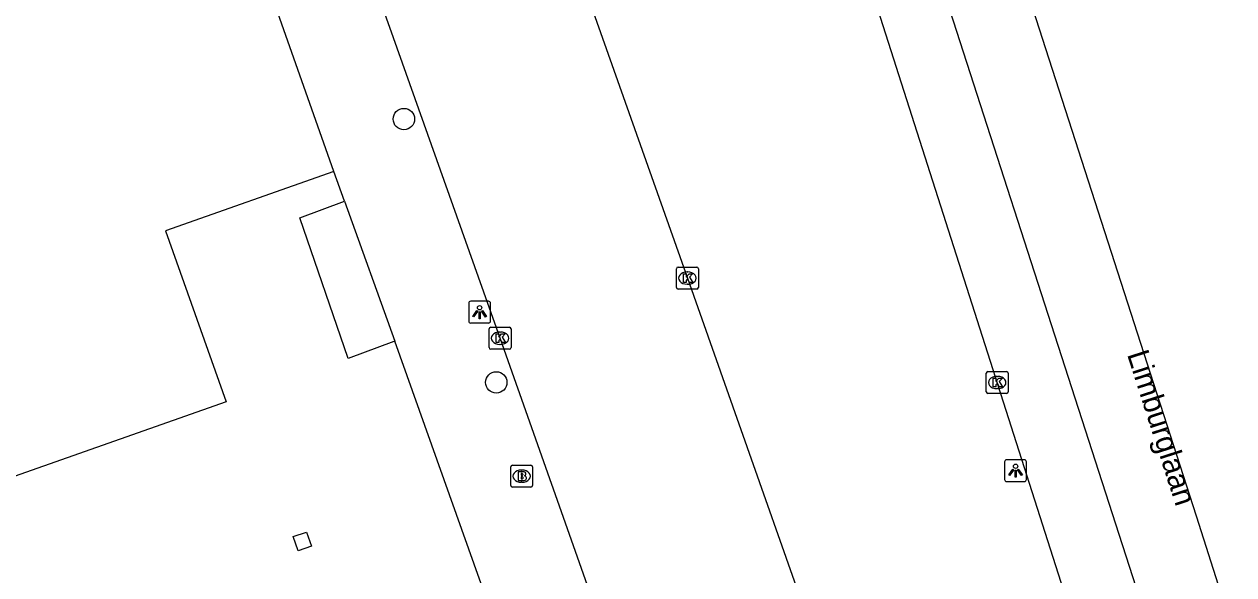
# Model space of a CAD drawing. Extents: x 157692 to 159670, y 381454 to 383289.
# Drawn here: x 159483.1 to 159538.4, y 382871.4 to 382896.6 of the extents above; entities that cross this region are included whole.
import ezdxf

# ---------------------------------------------------------------- set-up
doc = ezdxf.new("R2010")
doc.units = 0
for name, color, linetype in [('IMGEO_Boom', 7, 'Continuous'), ('IMGEO_Brandkraan', 7, 'Continuous'), ('IMGEO_Kolk', 7, 'Continuous'), ('IMGEO_Lichtpunt', 7, 'Continuous'), ('IMGEO_Openbare_ruimte_label', 7, 'Continuous'), ('IMGEO_Pand', 7, 'Continuous'), ('IMGEO_Rijbaan_lokaal_open', 7, 'Continuous'), ('IMGEO_Rijbaan_regionaal_gesloten', 7, 'Continuous'), ('IMGEO_Voetpad_open', 7, 'Continuous')]:
    doc.layers.add(name, color=color, linetype=linetype)

msp = doc.modelspace()

# ---------------------------------------------------------------- linework, layer by layer
at = {"layer": 'IMGEO_Boom'}
for centre in [(159500.469, 382892.219), (159504.693, 382880.182)]:
    msp.add_circle(centre, 0.489, dxfattribs=at)
at = {"layer": 'IMGEO_Brandkraan'}
for p, q in [((159505.353, 382875.472), (159505.353, 382876.324)), ((159505.428, 382876.398), (159506.28, 382876.398)), ((159505.841, 382876.178), (159505.866, 382876.178)), ((159506.354, 382876.324), (159506.354, 382875.472)), ((159505.864, 382875.618), (159505.839, 382875.618)), ((159506.28, 382875.398), (159505.428, 382875.398))]:
    msp.add_line(p, q, dxfattribs=at)
for points in [[(159505.353, 382875.472), (159505.353, 382876.324)], [(159505.428, 382876.398), (159506.28, 382876.398)], [(159505.701, 382876.098), (159505.701, 382875.698), (159505.914, 382875.698)], [(159505.932, 382876.098), (159505.701, 382876.098)], [(159505.88, 382876.017), (159505.826, 382876.017), (159505.826, 382875.941)], [(159506.354, 382876.324), (159506.354, 382875.472)], [(159505.826, 382875.941), (159505.879, 382875.941)], [(159505.888, 382875.865), (159505.826, 382875.865), (159505.826, 382875.784)], [(159505.826, 382875.784), (159505.888, 382875.784)], [(159506.28, 382875.398), (159505.428, 382875.398)]]:
    msp.add_lwpolyline(points, dxfattribs=at)
for centre, radius, start, end in [((159505.43, 382876.322), 0.0765, 91.552, 178.448), ((159505.43, 382876.322), 0.0765, 91.552, 178.448), ((159505.881, 382875.979), 0.0379, 267.8285, 90.9355), ((159505.936, 382875.953), 0.145, 59.4692, 91.5367), ((159505.961, 382876), 0.0922, 285.5137, 58.1501), ((159506.278, 382876.322), 0.0765, 1.552, 88.448), ((159506.278, 382876.322), 0.0765, 1.552, 88.448), ((159505.43, 382875.474), 0.0765, 181.552, 268.448), ((159505.43, 382875.474), 0.0765, 181.552, 268.448), ((159505.889, 382875.824), 0.0404, 269.8759, 90.5077), ((159505.92, 382875.949), 0.251, 268.6676, 293.5347), ((159505.966, 382875.808), 0.105, 301.3115, 78.989), ((159506.278, 382875.474), 0.0765, 271.552, 358.448), ((159506.278, 382875.474), 0.0765, 271.552, 358.448)]:
    msp.add_arc(centre, radius, start, end, dxfattribs=at)
for centre, major_axis, ratio, start_param, end_param in [((159505.84, 382875.898), (-0.387, 0.002), 0.722429, 4.712389, 7.853982), ((159505.865, 382875.898), (-0.39, 0.002), 0.717154, 1.570796, 4.712389)]:
    msp.add_ellipse(centre, major_axis=major_axis, ratio=ratio, start_param=start_param, end_param=end_param, dxfattribs=at)
at = {"layer": 'IMGEO_Kolk'}
for p, q in [((159512.931, 382884.525), (159512.931, 382885.377)), ((159513.006, 382885.451), (159513.858, 382885.451)), ((159513.932, 382885.377), (159513.932, 382884.525)), ((159513.419, 382885.231), (159513.444, 382885.231)), ((159513.858, 382884.451), (159513.006, 382884.451)), ((159513.442, 382884.671), (159513.417, 382884.671)), ((159504.366, 382881.777), (159504.366, 382882.629)), ((159504.441, 382882.703), (159505.293, 382882.703)), ((159505.367, 382882.629), (159505.367, 382881.777)), ((159504.854, 382882.483), (159504.879, 382882.483)), ((159505.293, 382881.703), (159504.441, 382881.703)), ((159504.877, 382881.923), (159504.852, 382881.923)), ((159527.093, 382879.752), (159527.093, 382880.604)), ((159527.168, 382880.678), (159528.02, 382880.678)), ((159527.581, 382880.458), (159527.606, 382880.458)), ((159528.094, 382880.604), (159528.094, 382879.752)), ((159527.604, 382879.898), (159527.579, 382879.898)), ((159528.02, 382879.678), (159527.168, 382879.678))]:
    msp.add_line(p, q, dxfattribs=at)
for points in [[(159512.931, 382884.525), (159512.931, 382885.377)], [(159513.006, 382885.451), (159513.858, 382885.451)], [(159513.932, 382885.377), (159513.932, 382884.525)], [(159513.252, 382885.151), (159513.375, 382885.151), (159513.375, 382885), (159513.505, 382885.151), (159513.669, 382885.151), (159513.523, 382885), (159513.676, 382884.751), (159513.524, 382884.751), (159513.439, 382884.915), (159513.375, 382884.848), (159513.375, 382884.751), (159513.252, 382884.751), (159513.252, 382885.151)], [(159513.858, 382884.451), (159513.006, 382884.451)], [(159504.366, 382881.777), (159504.366, 382882.629)], [(159504.441, 382882.703), (159505.293, 382882.703)], [(159505.367, 382882.629), (159505.367, 382881.777)], [(159504.687, 382882.403), (159504.81, 382882.403), (159504.81, 382882.252), (159504.94, 382882.403), (159505.104, 382882.403), (159504.958, 382882.252), (159505.111, 382882.003), (159504.959, 382882.003), (159504.874, 382882.167), (159504.81, 382882.1), (159504.81, 382882.003), (159504.687, 382882.003), (159504.687, 382882.403)], [(159505.293, 382881.703), (159504.441, 382881.703)], [(159527.093, 382879.752), (159527.093, 382880.604)], [(159527.168, 382880.678), (159528.02, 382880.678)], [(159528.094, 382880.604), (159528.094, 382879.752)], [(159527.414, 382880.378), (159527.537, 382880.378), (159527.537, 382880.227), (159527.667, 382880.378), (159527.831, 382880.378), (159527.685, 382880.227), (159527.838, 382879.978), (159527.686, 382879.978), (159527.601, 382880.142), (159527.537, 382880.075), (159527.537, 382879.978), (159527.414, 382879.978), (159527.414, 382880.378)], [(159528.02, 382879.678), (159527.168, 382879.678)]]:
    msp.add_lwpolyline(points, dxfattribs=at)
for centre, start, end in [((159513.008, 382885.375), 91.552, 178.448), ((159513.008, 382885.375), 91.552, 178.448), ((159513.856, 382885.375), 1.552, 88.448), ((159513.856, 382885.375), 1.552, 88.448), ((159513.008, 382884.527), 181.552, 268.448), ((159513.008, 382884.527), 181.552, 268.448), ((159513.856, 382884.527), 271.552, 358.448), ((159513.856, 382884.527), 271.552, 358.448), ((159504.443, 382882.627), 91.552, 178.448), ((159504.443, 382882.627), 91.552, 178.448), ((159505.291, 382882.627), 1.552, 88.448), ((159505.291, 382882.627), 1.552, 88.448), ((159504.443, 382881.779), 181.552, 268.448), ((159504.443, 382881.779), 181.552, 268.448), ((159505.291, 382881.779), 271.552, 358.448), ((159505.291, 382881.779), 271.552, 358.448), ((159527.17, 382880.602), 91.552, 178.448), ((159527.17, 382880.602), 91.552, 178.448), ((159528.018, 382880.602), 1.552, 88.448), ((159528.018, 382880.602), 1.552, 88.448), ((159527.17, 382879.754), 181.552, 268.448), ((159527.17, 382879.754), 181.552, 268.448), ((159528.018, 382879.754), 271.552, 358.448), ((159528.018, 382879.754), 271.552, 358.448)]:
    msp.add_arc(centre, 0.0765, start, end, dxfattribs=at)
for centre, major_axis, ratio, start_param, end_param in [((159513.418, 382884.951), (-0.387, 0.002), 0.722429, 4.712389, 7.853982), ((159513.443, 382884.951), (-0.39, 0.002), 0.717154, 1.570796, 4.712389), ((159504.853, 382882.203), (-0.387, 0.002), 0.722429, 4.712389, 7.853982), ((159504.878, 382882.203), (-0.39, 0.002), 0.717154, 1.570796, 4.712389), ((159527.58, 382880.178), (-0.387, 0.002), 0.722429, 4.712389, 7.853982), ((159527.605, 382880.178), (-0.39, 0.002), 0.717154, 1.570796, 4.712389)]:
    msp.add_ellipse(centre, major_axis=major_axis, ratio=ratio, start_param=start_param, end_param=end_param, dxfattribs=at)
at = {"layer": 'IMGEO_Lichtpunt'}
for p, q in [((159503.434, 382883.8), (159503.434, 382882.993)), ((159503.434, 382883.8), (159503.434, 382882.993)), ((159504.336, 382883.895), (159503.528, 382883.895)), ((159504.336, 382883.895), (159503.528, 382883.895)), ((159504.43, 382882.993), (159504.43, 382883.8)), ((159504.43, 382882.993), (159504.43, 382883.8)), ((159503.528, 382882.899), (159504.336, 382882.899)), ((159503.528, 382882.899), (159504.336, 382882.899)), ((159527.934, 382876.553), (159527.934, 382875.746)), ((159527.934, 382876.553), (159527.934, 382875.746)), ((159528.836, 382876.648), (159528.028, 382876.648)), ((159528.836, 382876.648), (159528.028, 382876.648)), ((159528.93, 382875.746), (159528.93, 382876.553)), ((159528.93, 382875.746), (159528.93, 382876.553)), ((159528.028, 382875.652), (159528.836, 382875.652)), ((159528.028, 382875.652), (159528.836, 382875.652))]:
    msp.add_line(p, q, dxfattribs=at)
for points in [[(159503.808, 382883.464), (159503.847, 382883.436), (159503.659, 382883.174), (159503.621, 382883.201), (159503.808, 382883.464)], [(159503.91, 382883.416), (159503.957, 382883.416), (159503.957, 382883.094), (159503.91, 382883.094), (159503.91, 382883.416)], [(159504.02, 382883.436), (159504.058, 382883.463), (159504.245, 382883.201), (159504.206, 382883.173), (159504.02, 382883.436)], [(159528.308, 382876.217), (159528.347, 382876.189), (159528.159, 382875.927), (159528.121, 382875.954), (159528.308, 382876.217)], [(159528.41, 382876.169), (159528.457, 382876.169), (159528.457, 382875.847), (159528.41, 382875.847), (159528.41, 382876.169)], [(159528.52, 382876.189), (159528.558, 382876.216), (159528.745, 382875.954), (159528.706, 382875.926), (159528.52, 382876.189)]]:
    msp.add_lwpolyline(points, dxfattribs=at)
for centre in [(159503.933, 382883.598), (159528.433, 382876.351)]:
    msp.add_circle(centre, 0.0994, dxfattribs=at)
for centre, start, end in [((159503.528, 382883.8), 90, 180), ((159503.528, 382883.8), 90, 180), ((159504.336, 382883.8), 0, 90), ((159504.336, 382883.8), 0, 90), ((159503.528, 382882.993), 180, 270), ((159503.528, 382882.993), 180, 270), ((159504.336, 382882.993), 270, 0), ((159504.336, 382882.993), 270, 360), ((159528.028, 382876.553), 90, 180), ((159528.028, 382876.553), 90, 180), ((159528.836, 382876.553), 0, 90), ((159528.836, 382876.553), 0, 90), ((159528.028, 382875.746), 180, 270), ((159528.028, 382875.746), 180, 270), ((159528.836, 382875.746), 270, 0), ((159528.836, 382875.746), 270, 360)]:
    msp.add_arc(centre, 0.0946, start, end, dxfattribs=at)
at = {"layer": 'IMGEO_Pand'}
for points in [[(159497.261, 382889.83), (159484.111, 382927.083), (159471.87, 382961.72)], [(159497.261, 382889.83), (159489.576, 382887.117), (159492.341, 382879.295), (159453.828, 382865.742), (159453.309, 382865.559), (159452.738, 382867.176), (159446.658, 382884.298), (159439.406, 382904.95), (159418.965, 382897.772)], [(159496.019, 382873.347), (159496.251, 382872.701), (159495.645, 382872.494), (159495.412, 382873.144), (159496.019, 382873.347)]]:
    msp.add_lwpolyline(points, dxfattribs=at)
at = {"layer": 'IMGEO_Rijbaan_lokaal_open'}
for points in [[(159513.968, 382922.128), (159514.661, 382920.099), (159516.783, 382913.694), (159521.058, 382900.613), (159533.837, 382860.618)], [(159508.53, 382898.796), (159508.937, 382897.641), (159513.431, 382884.95), (159521.225, 382862.854), (159525.143, 382851.811)], [(159521.946, 382833.929), (159519.329, 382841.338), (159513.318, 382858.358), (159512.844, 382859.64), (159504.868, 382882.203), (159500, 382895.928), (159499.374, 382897.693)]]:
    msp.add_lwpolyline(points, dxfattribs=at)
at = {"layer": 'IMGEO_Rijbaan_regionaal_gesloten'}
for points in [[(159505.039, 382966.967), (159507.495, 382960.556), (159509.217, 382955.891), (159513.613, 382943.977), (159520.971, 382922.826), (159536.692, 382874.093), (159540.802, 382861.176), (159542.991, 382854.404), (159545.622, 382846.024), (159548.173, 382838), (159551.034, 382829.189), (159555.785, 382814.093), (159559.974, 382801.26), (159564.06, 382788.298), (159567.815, 382776.683), (159571.96, 382763.692), (159576.017, 382751.184), (159580.209, 382738.024), (159585.672, 382721.041), (159589.498, 382709.148), (159593.23, 382697.548), (159597.869, 382683.125), (159602.921, 382667.945)], [(159536.891, 382861.718), (159519.707, 382914.927), (159514.062, 382931.624), (159508.177, 382948.238), (159504.235, 382958.368), (159501.414, 382965.761)]]:
    msp.add_lwpolyline(points, dxfattribs=at)
at = {"layer": 'IMGEO_Voetpad_open'}
for points in [[(159497.754, 382888.461), (159497.261, 382889.83)], [(159500.055, 382882.069), (159500.008, 382882.051), (159497.929, 382881.282), (159495.717, 382887.707), (159497.754, 382888.461)], [(159497.754, 382888.461), (159500.055, 382882.069)], [(159504.253, 382870.288), (159500.055, 382882.069)]]:
    msp.add_lwpolyline(points, dxfattribs=at)

# ---------------------------------------------------------------- texts
at = {"layer": 'IMGEO_Openbare_ruimte_label'}
msp.add_text('Limburglaan', height=1, rotation=287.8189, dxfattribs=at).set_placement((159533.521, 382881.474))

doc.saveas('drawing.dxf')
